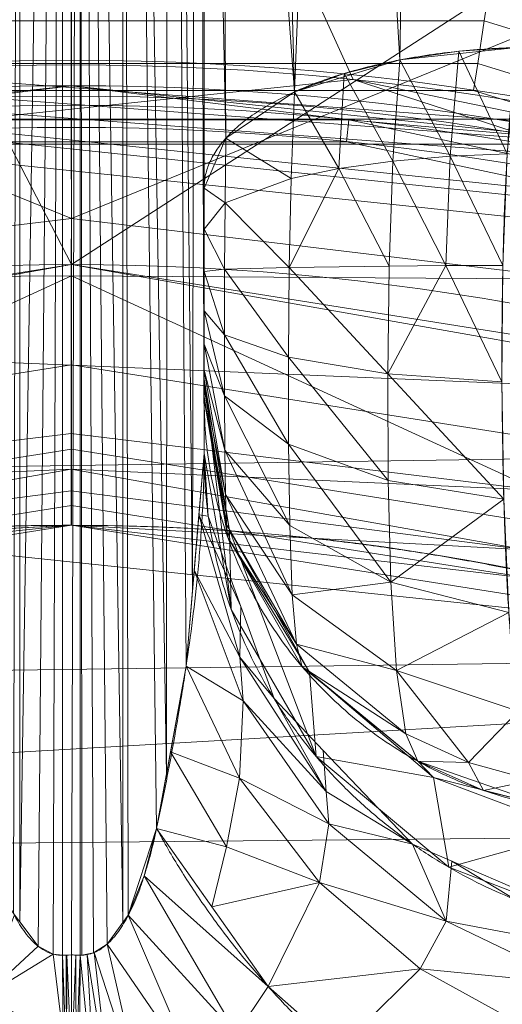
# Model space of a CAD drawing. Header units: millimetres. Extents: x -72 to 72, y -145 to 145.
# Tile 406 of 522: x -1 to 10, y 40 to 62. Entities that reach past the tile are written whole.
import ezdxf

# ---------------------------------------------------------------- set-up
doc = ezdxf.new("R2010")
doc.units = ezdxf.units.MM
doc.layers.add('1', color=7, linetype='CONTINUOUS')

msp = doc.modelspace()

# ---------------------------------------------------------------- linework, layer by layer
at = {"layer": '1', "color": 163, "linetype": 'Continuous', "lineweight": 13}
for p, q in [((-0.2, 104.34, 43.305), (-0.2, 40.777, 57.396)), ((0.2, 104.34, 43.305), (0.2, 40.777, 57.396)), ((3, 52.121, 52.014), (3, 103.734, 40.571))]:
    msp.add_line(p, q, dxfattribs=at)
at = {"layer": '1', "color": 163, "linetype": 'Continuous', "lineweight": 13, "extrusion": (0, 0, -1)}
for centre, radius in [((0, 0, 144.005), 61.018), ((0, 0, 147), 60.914), ((0, 0, 145), 60), ((0, 0, 146), 59.5), ((0, 0, 124.37), 56.395)]:
    msp.add_circle(centre, radius, dxfattribs=at)
at = {"layer": '1', "color": 163, "linetype": 'Continuous', "lineweight": 13}
for centre, radius in [((0, 0, -145), 60.443), ((0, 0, -146.707), 60.207), ((0, 0, -146), 60), ((0, 0, -118.371), 50.5)]:
    msp.add_circle(centre, radius, dxfattribs=at)
msp.add_arc((0, 0, -142.505), 63.564, 47.72131, 132.27869, dxfattribs=at)
for points, knots in [([(10.073, 61.306, 14.515), (10.025, 65.303, 16.379), (9.724, 69.277, 18.296), (8.887, 77.201, 22.183), (8.351, 81.15, 24.154), (7.555, 87.071, 27.114), (7.291, 89.044, 28.101), (6.796, 92.992, 30.07), (6.564, 94.967, 31.051), (6.164, 98.924, 32.995), (5.995, 100.906, 33.959), (5.81, 103.894, 35.371), (5.76, 104.892, 35.836), (5.704, 106.395, 36.517), (5.689, 106.898, 36.742), (5.665, 107.905, 37.182), (5.656, 108.409, 37.397), (5.651, 108.914, 37.604)], [0, 0, 0, 0, 0.25, 0.25, 0.5, 0.5, 0.625, 0.625, 0.75, 0.75, 0.875, 0.875, 0.9375, 0.9375, 0.96875, 0.96875, 1, 1, 1, 1]), ([(3, 107.788, 40.363), (3, 107.255, 40.145), (3, 106.731, 39.927), (3, 105.688, 39.491), (3, 105.169, 39.274), (3, 103.617, 38.626), (3, 102.587, 38.201), (3, 99.492, 36.946), (3, 97.423, 36.138), (3, 93.265, 34.571), (3, 91.177, 33.812), (3, 86.99, 32.32), (3, 84.891, 31.588), (3, 78.599, 29.396), (3, 74.409, 27.941), (3, 66.147, 24.843), (3, 62.077, 23.198), (3, 58.122, 21.357)], [0, 0, 0, 0, 0.03125, 0.03125, 0.0625, 0.0625, 0.125, 0.125, 0.25, 0.25, 0.375, 0.375, 0.5, 0.5, 0.75, 0.75, 1, 1, 1, 1]), ([(0, 71.5, -52.888), (0, 70.832, -53.07), (0, 69.513, -53.49), (0, 66.946, -54.529), (0, 63.883, -56.151), (0, 60.469, -58.528), (0, 57.37, -61.3), (-0.001, 54.649, -64.448), (-0.002, 52.429, -67.972), (-0.002, 51.149, -71.206), (-0.002, 50.598, -73.925), (-0.001, 50.5, -75.308), (0, 50.5, -76)], [0, 0, 0, 0, 0.0625, 0.125, 0.25, 0.375, 0.5, 0.625, 0.75, 0.875, 0.9375, 1, 1, 1, 1]), ([(10.824, 44.123, 24.94), (10.757, 44.141, 24.388), (10.687, 44.2, 23.815), (10.551, 44.405, 22.68), (10.484, 44.55, 22.116), (10.359, 44.921, 21.017), (10.3, 45.147, 20.481), (10.191, 45.671, 19.454), (10.142, 45.97, 18.962), (10.053, 46.628, 18.033), (10.014, 46.984, 17.601), (9.945, 47.731, 16.808), (9.915, 48.123, 16.446), (9.863, 48.935, 15.788), (9.841, 49.353, 15.492), (9.804, 50.212, 14.961), (9.789, 50.653, 14.726), (9.752, 51.976, 14.118), (9.738, 52.859, 13.838), (9.731, 54.184, 13.567), (9.731, 54.626, 13.502), (9.739, 55.511, 13.421), (9.745, 55.948, 13.404), (9.772, 57.24, 13.423), (9.803, 58.079, 13.523), (9.879, 59.318, 13.801), (9.91, 59.73, 13.916), (9.982, 60.531, 14.186), (10.024, 60.923, 14.34), (10.073, 61.306, 14.515)], [0, 0, 0, 0, 0.0625, 0.0625, 0.125, 0.125, 0.1875, 0.1875, 0.25, 0.25, 0.3125, 0.3125, 0.375, 0.375, 0.4375, 0.4375, 0.5, 0.5, 0.625, 0.625, 0.6875, 0.6875, 0.75, 0.75, 0.875, 0.875, 0.9375, 0.9375, 1, 1, 1, 1]), ([(3, 58.122, 21.357), (3, 57.978, 21.29), (3, 57.827, 21.236), (3, 57.516, 21.155), (3, 57.356, 21.127), (3, 56.876, 21.084), (3, 56.555, 21.108), (3, 56.088, 21.209), (3, 55.935, 21.254), (3, 55.634, 21.364), (3, 55.489, 21.428), (3, 55.074, 21.648), (3, 54.821, 21.829), (3, 54.481, 22.139), (3, 54.373, 22.249), (3, 54.177, 22.478), (3, 54.087, 22.596), (3, 53.924, 22.841), (3, 53.851, 22.967), (3, 53.72, 23.223), (3, 53.662, 23.355), (3, 53.562, 23.621), (3, 53.52, 23.754), (3, 53.453, 24.02), (3, 53.426, 24.152), (3, 53.386, 24.414), (3, 53.372, 24.545), (3, 53.353, 24.803), (3, 53.349, 24.931), (3, 53.347, 25.055)], [0, 0, 0, 0, 0.0625, 0.0625, 0.125, 0.125, 0.25, 0.25, 0.3125, 0.3125, 0.375, 0.375, 0.5, 0.5, 0.5625, 0.5625, 0.625, 0.625, 0.6875, 0.6875, 0.75, 0.75, 0.8125, 0.8125, 0.875, 0.875, 0.9375, 0.9375, 1, 1, 1, 1]), ([(3, 53.347, 25.055), (3, 53.322, 27.091), (3, 53.4, 29.139), (3, 53.557, 32.267), (3, 53.615, 33.32), (3, 53.722, 35.448), (3, 53.77, 36.526), (3, 53.832, 38.719), (3, 53.845, 39.834), (3, 53.813, 41.545), (3, 53.794, 42.122), (3, 53.735, 43.289), (3, 53.694, 43.881), (3, 53.585, 45.08), (3, 53.517, 45.686), (3, 53.346, 46.918), (3, 53.243, 47.544), (3, 52.998, 48.807), (3, 52.856, 49.445), (3, 52.525, 50.726), (3, 52.337, 51.368), (3, 52.121, 52.014)], [0, 0, 0, 0, 0.25, 0.25, 0.375, 0.375, 0.5, 0.5, 0.625, 0.625, 0.6875, 0.6875, 0.75, 0.75, 0.8125, 0.8125, 0.875, 0.875, 0.9375, 0.9375, 1, 1, 1, 1]), ([(3, 52.121, 52.014), (3, 51.646, 52.294), (2.985, 51.192, 52.554), (2.936, 50.315, 53.041), (2.903, 49.902, 53.264), (2.828, 49.112, 53.679), (2.785, 48.735, 53.871), (2.694, 48.006, 54.233), (2.646, 47.655, 54.403), (2.57, 47.141, 54.646), (2.544, 46.972, 54.725), (2.492, 46.641, 54.877), (2.465, 46.478, 54.951), (2.385, 45.998, 55.167), (2.33, 45.688, 55.303), (2.219, 45.082, 55.563), (2.162, 44.787, 55.687), (2.046, 44.205, 55.926), (1.987, 43.919, 56.041), (1.926, 43.639, 56.152)], [0, 0, 0, 0, 0.125017, 0.125017, 0.250035, 0.250035, 0.375052, 0.375052, 0.50007, 0.50007, 0.562579, 0.562579, 0.625087, 0.625087, 0.750105, 0.750105, 0.875122, 0.875122, 1, 1, 1, 1]), ([(0, 50.5, -76), (-0.093, 50.5, -76), (-0.279, 50.499, -76), (-0.652, 50.496, -76), (-1.308, 50.486, -76), (-2.014, 50.462, -76), (-2.63, 50.432, -76), (-3.01, 50.411, -76), (-3.628, 50.372, -76), (-4.536, 50.3, -76), (-5.691, 50.183, -76), (-6.852, 50.038, -76), (-7.824, 49.893, -76), (-8.481, 49.783, -76), (-8.799, 49.728, -76), (-8.994, 49.693, -76), (-9.507, 49.599, -76), (-10.363, 49.43, -76), (-11.931, 49.082, -76), (-13.503, 48.673, -76), (-15.073, 48.203, -76), (-16.249, 47.82, -76), (-17.104, 47.518, -76), (-17.591, 47.337, -76), (-17.713, 47.292, -76), (-17.835, 47.246, -76), (-18.127, 47.135, -76), (-18.783, 46.88, -76), (-19.413, 46.622, -76), (-19.896, 46.415, -76), (-20.089, 46.332, -76), (-20.304, 46.239, -76), (-20.47, 46.165, -76), (-20.54, 46.134, -76)], [0, 0, 0, 0, 0.014139, 0.028278, 0.056556, 0.113112, 0.13432, 0.148459, 0.169667, 0.226223, 0.282779, 0.339335, 0.39589, 0.424168, 0.434772, 0.441842, 0.452446, 0.509002, 0.565558, 0.678669, 0.735225, 0.791781, 0.848336, 0.85894, 0.862475, 0.86601, 0.876614, 0.904892, 0.961448, 0.968517, 0.975587, 0.989726, 1, 1, 1, 1]), ([(-24.097, 44.38, -76), (-24.172, 44.339, -76), (-24.622, 44.093, -76), (-25.349, 43.682, -76), (-26.086, 43.242, -76), (-26.544, 42.962, -76), (-27.001, 42.677, -76), (-27.726, 42.213, -76), (-28.488, 41.701, -76), (-29.02, 41.33, -76), (-29.24, 41.174, -76), (-29.461, 41.017, -76), (-29.812, 40.763, -76), (-30.291, 40.409, -76), (-30.982, 39.884, -76), (-31.833, 39.21, -76), (-32.836, 38.375, -76), (-33.817, 37.513, -76), (-34.776, 36.625, -76), (-35.713, 35.713, -76), (-36.625, 34.776, -76), (-37.513, 33.817, -76), (-38.231, 32.999, -76), (-38.705, 32.438, -76), (-38.93, 32.166, -76), (-39.069, 31.999, -76), (-39.429, 31.557, -76), (-40.019, 30.811, -76), (-40.604, 30.03, -76), (-40.977, 29.515, -76), (-41.103, 29.339, -76), (-41.181, 29.229, -76), (-41.22, 29.174, -76), (-41.283, 29.086, -76), (-41.392, 28.931, -76), (-41.608, 28.62, -76), (-41.912, 28.174, -76), (-42.27, 27.635, -76), (-42.62, 27.091, -76), (-42.905, 26.636, -76), (-43.102, 26.315, -76), (-43.213, 26.132, -76), (-43.276, 26.028, -76), (-43.317, 25.959, -76), (-43.345, 25.913, -76), (-43.393, 25.832, -76), (-43.489, 25.671, -76), (-44.004, 24.793, -76), (-44.673, 23.576, -76), (-45.434, 22.057, -76), (-45.974, 20.909, -76), (-46.482, 19.753, -76), (-46.96, 18.59, -76), (-47.405, 17.421, -76), (-47.82, 16.249, -76), (-48.203, 15.073, -76), (-48.673, 13.503, -76), (-49.184, 11.539, -76), (-49.594, 9.579, -76), (-49.864, 8.018, -76), (-49.987, 7.192, -76), (-50.053, 6.707, -76), (-50.078, 6.513, -76), (-50.107, 6.287, -76), (-50.133, 6.081, -76), (-50.15, 5.936, -76), (-50.163, 5.825, -76), (-50.217, 5.354, -76), (-50.339, 4.152, -76), (-50.442, 2.627, -76), (-50.492, 1.119, -76), (-50.504, 0, -76), (-50.492, -1.119, -76), (-50.442, -2.627, -76), (-50.314, -4.533, -76), (-50.052, -6.849, -76), (-49.676, -9.187, -76), (-49.184, -11.539, -76), (-48.571, -13.896, -76), (-47.835, -16.25, -76), (-46.975, -18.592, -76), (-45.99, -20.913, -76), (-44.879, -23.201, -76), (-43.644, -25.448, -76), (-42.288, -27.644, -76), (-40.813, -29.779, -76), (-39.224, -31.843, -76), (-37.526, -33.828, -76), (-35.725, -35.725, -76), (-33.907, -37.451, -76), (-32.588, -38.587, -76), (-31.241, -39.688, -76), (-29.779, -40.813, -76), (-27.644, -42.288, -76), (-25.448, -43.644, -76), (-23.201, -44.879, -76), (-20.913, -45.99, -76), (-18.592, -46.975, -76), (-16.25, -47.835, -76), (-13.896, -48.571, -76), (-11.539, -49.184, -76), (-9.187, -49.676, -76), (-6.849, -50.052, -76), (-4.533, -50.314, -76), (-2.245, -50.467, -76), (-0.744, -50.5, -76), (0, -50.5, -76)], [0, 0, 0, 0, 0.001879, 0.011207, 0.018203, 0.020535, 0.022867, 0.029864, 0.039192, 0.04269, 0.043856, 0.045022, 0.04852, 0.053184, 0.057848, 0.067177, 0.076505, 0.085833, 0.095161, 0.104489, 0.113818, 0.123146, 0.132474, 0.137138, 0.138887, 0.140053, 0.141802, 0.151131, 0.160459, 0.162791, 0.164831, 0.165123, 0.165706, 0.166289, 0.167455, 0.169787, 0.174451, 0.179115, 0.183779, 0.188444, 0.190776, 0.191942, 0.193108, 0.193399, 0.193691, 0.194274, 0.19544, 0.197772, 0.216428, 0.225757, 0.235085, 0.244413, 0.253741, 0.263069, 0.272398, 0.281726, 0.291054, 0.309711, 0.328367, 0.337695, 0.347024, 0.34819, 0.349356, 0.351688, 0.353655, 0.354311, 0.355186, 0.356352, 0.36568, 0.384337, 0.393665, 0.402993, 0.412321, 0.421649, 0.440306, 0.458962, 0.477619, 0.496275, 0.514932, 0.533588, 0.552245, 0.570901, 0.589558, 0.608214, 0.626871, 0.645527, 0.664184, 0.68284, 0.701496, 0.720153, 0.736477, 0.738809, 0.757466, 0.776122, 0.794779, 0.813435, 0.832092, 0.850748, 0.869405, 0.888061, 0.906718, 0.925374, 0.944031, 0.962687, 0.981344, 1, 1, 1, 1]), ([(-1.927, 43.639, 56.152), (-1.896, 43.495, 56.209), (-1.83, 43.209, 56.323), (-1.716, 42.785, 56.496), (-1.584, 42.366, 56.672), (-1.426, 41.957, 56.848), (-1.234, 41.561, 57.024), (-0.99, 41.194, 57.193), (-0.718, 40.93, 57.319), (-0.472, 40.813, 57.377), (-0.318, 40.78, 57.394), (-0.239, 40.776, 57.397), (-0.2, 40.777, 57.396)], [0, 0, 0, 0, 0.125, 0.25, 0.375, 0.5, 0.625, 0.75, 0.875, 0.9375, 0.96875, 1, 1, 1, 1]), ([(1.927, 43.639, 56.152), (1.845, 43.258, 56.302), (1.753, 42.903, 56.447), (1.634, 42.529, 56.604), (1.62, 42.488, 56.621), (1.593, 42.406, 56.655), (1.579, 42.367, 56.672), (1.538, 42.251, 56.721), (1.509, 42.175, 56.754), (1.42, 41.954, 56.85), (1.357, 41.814, 56.911), (1.254, 41.616, 57), (1.218, 41.552, 57.028), (1.144, 41.429, 57.084), (1.105, 41.37, 57.111), (0.984, 41.204, 57.188), (0.899, 41.106, 57.234), (0.76, 40.984, 57.293), (0.712, 40.947, 57.311), (0.615, 40.884, 57.342), (0.565, 40.858, 57.355), (0.464, 40.816, 57.376), (0.412, 40.8, 57.384), (0.306, 40.78, 57.394), (0.253, 40.775, 57.397), (0.2, 40.777, 57.396)], [0, 0, 0, 0, 0.25, 0.25, 0.28125, 0.28125, 0.3125, 0.3125, 0.375, 0.375, 0.5, 0.5, 0.5625, 0.5625, 0.625, 0.625, 0.75, 0.75, 0.8125, 0.8125, 0.875, 0.875, 0.9375, 0.9375, 1, 1, 1, 1]), ([(7.623, 37.269, 57.074), (7.879, 37.408, 56.882), (8.129, 37.55, 56.679), (8.613, 37.839, 56.248), (8.848, 37.986, 56.02), (9.306, 38.287, 55.536), (9.53, 38.44, 55.279), (9.856, 38.678, 54.863), (9.964, 38.758, 54.719), (10.176, 38.922, 54.42), (10.28, 39.006, 54.264), (10.587, 39.258, 53.779), (10.782, 39.431, 53.434), (11.147, 39.788, 52.68), (11.317, 39.971, 52.273), (11.621, 40.355, 51.37), (11.754, 40.555, 50.876), (11.955, 40.978, 49.754), (12.019, 41.198, 49.137), (12.024, 41.426, 48.449)], [0, 0, 0, 0, 0.124943, 0.124943, 0.249951, 0.249951, 0.374959, 0.374959, 0.437463, 0.437463, 0.499967, 0.499967, 0.624975, 0.624975, 0.749984, 0.749984, 0.874992, 0.874992, 1, 1, 1, 1]), ([(0.2, 40.777, 57.396), (0.165, 40.777, 57.396), (0.13, 40.778, 57.396), (0.077, 40.78, 57.396), (0.06, 40.781, 57.396), (0.028, 40.782, 57.395), (0.013, 40.782, 57.395), (0, 40.783, 57.395)], [0, 0, 0, 0, 0.524139, 0.524139, 0.786208, 0.786208, 1, 1, 1, 1])]:
    msp.add_open_spline(points, degree=3, knots=knots, dxfattribs=at)
for points, weights in [([(10.073, 61.306, 14.515), (3, 61.113, 14.931), (3, 58.122, 21.357)], [1, 0.729623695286, 1]), ([(10.824, 44.123, 24.94), (3, 45.417, 24.956), (3, 53.347, 25.055)], [1, 0.762623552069, 1]), ([(12.024, 41.426, 48.449), (3, 43.348, 49.09), (3, 52.121, 52.014)], [1, 0.780701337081, 1]), ([(0, 50.5, -76), (10.734, 50.5, -76), (20.54, 46.134, -76)], [0.505523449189, 0.494476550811, 0.505523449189]), ([(7.623, 37.269, 57.074), (4.097, 39.657, 55.294), (1.927, 43.639, 56.152)], [0.999975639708, 0.931052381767, 1]), ([(-0.154, 34.061, 61.551), (-0.174, 36.694, 58.302), (-0.2, 40.777, 57.396)], [1, 0.944165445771, 1]), ([(0.154, 34.061, 61.551), (0.174, 36.694, 58.302), (0.2, 40.777, 57.396)], [1, 0.944165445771, 1])]:
    msp.add_rational_spline(points, weights, degree=2, dxfattribs=at)
msp.add_rational_spline([(24.097, 44.38, -76), (37.72, 36.983, -76), (51.026, 22.319, -76), (52.762, 2.594, -76), (45.13, -27.456, -76), (34.192, -43.962, -76), (15.502, -50.5, -76), (0, -50.5, -76)], [0.558861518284, 0.558861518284, 0.542329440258, 0.558861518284, 0.558861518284, 0.542329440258, 0.558861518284, 0.558861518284], degree=4, knots=[0, 0, 0, 0, 0, 0.5, 0.5, 0.5, 1, 1, 1, 1, 1], dxfattribs=at)
for points in [[(-0.2, 40.777, 57.396), (-0.152, 40.777, 57.396), (-0.086, 40.779, 57.396), (0, 40.783, 57.395)], [(0, 40.783, 57.395), (0, 40.139, 57.538), (0, 38.858, 57.934), (0, 37.037, 58.856), (0, 35.399, 60.074), (0, 34.472, 61.043), (0, 34.057, 61.555)]]:
    msp.add_open_spline(points, degree=3, dxfattribs=at)
for points in [[(3, 105.639, 40.363), (3, 53.664, 44.193), (3, 53.801, 37.623)], [(3, 53.664, 44.193), (3, 105.639, 40.363), (3, 103.734, 40.571)], [(3, 70.774, 26.577), (3, 82.794, 30.857), (3, 105.639, 40.363), (3, 53.801, 37.623)], [(-1.308, 41.72, 56.953), (-1.166, 41.531, 57.041), (-1.169, 104.303, 43.136)], [(-0.2, 104.34, 43.305), (-1.169, 104.303, 43.136), (-1.166, 41.531, 57.041)], [(-1.166, 41.531, 57.041), (-0.75, 40.978, 57.296), (-0.2, 104.34, 43.305)], [(-0.75, 40.978, 57.296), (-0.412, 40.802, 57.383), (-0.2, 104.34, 43.305)], [(-0.412, 40.802, 57.383), (-0.2, 40.777, 57.396), (-0.2, 104.34, 43.305)], [(0.2, 104.34, 43.305), (-0.2, 104.34, 43.305), (-0.2, 40.777, 57.396), (0, 40.783, 57.395)], [(0, 40.783, 57.395), (0.2, 40.777, 57.396), (0.2, 104.34, 43.305)], [(0.2, 104.34, 43.305), (0.806, 41.025, 57.274), (1.166, 41.516, 57.047)], [(0.2, 104.34, 43.305), (0.235, 40.777, 57.396), (0.498, 40.83, 57.368)], [(0.498, 40.83, 57.368), (0.806, 41.025, 57.274), (0.2, 104.34, 43.305)], [(0.2, 104.34, 43.305), (0.2, 40.777, 57.396), (0.235, 40.777, 57.396)], [(1.166, 41.516, 57.047), (1.169, 104.303, 43.136), (0.2, 104.34, 43.305)], [(1.169, 104.303, 43.136), (1.166, 41.516, 57.047), (1.288, 41.682, 56.97)], [(1.169, 104.303, 43.136), (1.927, 43.639, 56.152), (2.15, 44.866, 55.622)], [(1.288, 41.682, 56.97), (1.927, 43.639, 56.152), (1.169, 104.303, 43.136)], [(2.15, 44.866, 55.622), (2.18, 104.163, 42.504), (1.169, 104.303, 43.136)], [(2.18, 104.163, 42.504), (2.15, 44.866, 55.622), (2.595, 47.313, 54.565)], [(2.18, 104.163, 42.504), (2.595, 47.313, 54.565), (2.737, 48.999, 53.67)], [(2.737, 48.999, 53.67), (2.827, 103.944, 41.517), (2.18, 104.163, 42.504)], [(2.827, 103.944, 41.517), (2.737, 48.999, 53.67), (3, 52.121, 52.014)], [(3, 52.121, 52.014), (3, 103.734, 40.571), (2.827, 103.944, 41.517)], [(3, 103.734, 40.571), (3, 52.121, 52.014), (3, 52.964, 48.936)], [(3, 103.734, 40.571), (3, 52.964, 48.936), (3, 53.664, 44.193)], [(15.71, 86.096, 25.426), (7.821, 85.097, 26.127), (10.073, 61.306, 14.515)], [(7.821, 85.097, 26.127), (6.008, 84.881, 26.572), (7.428, 61.026, 15.118)], [(7.428, 61.026, 15.118), (10.073, 61.306, 14.515), (7.821, 85.097, 26.127)], [(6.008, 84.881, 26.572), (4.387, 84.356, 27.65), (5.045, 60.304, 16.669)], [(5.045, 60.304, 16.669), (7.428, 61.026, 15.118), (6.008, 84.881, 26.572)], [(5.045, 60.304, 16.669), (4.387, 84.356, 27.65), (3.334, 83.603, 29.195)], [(3.492, 59.254, 18.925), (3.334, 83.603, 29.195), (3, 82.794, 30.857)], [(3.334, 83.603, 29.195), (3.492, 59.254, 18.925), (5.045, 60.304, 16.669)], [(3, 82.794, 30.857), (3, 58.122, 21.357), (3.492, 59.254, 18.925)], [(0, 74.573, -147), (-54.081, 70.593, -147), (-48.33, 60.3, -147), (-44.909, 58.325, -147)], [(0, 74.573, -147), (-44.909, 58.325, -147), (-42.587, 55.129, -147)], [(-42.587, 55.129, -147), (-41.765, 51.265, -147), (0, 74.573, -147)], [(-18.824, 57.933, -147), (0, 74.573, -147), (-41.765, 51.265, -147)], [(-18.824, 57.933, -147), (0, 59.911, -147), (0, 74.573, -147)], [(54.081, 70.593, -147), (0, 74.573, -147), (46.515, 59.492, -147), (50.272, 60.713, -147)], [(0, 74.573, -147), (43.58, 56.849, -147), (46.515, 59.492, -147)], [(0, 74.573, -147), (0, 59.911, -147), (6.367, 60.581, -147)], [(41.973, 53.24, -147), (43.58, 56.849, -147), (0, 74.573, -147), (6.367, 60.581, -147)], [(-43.738, 59.626, -163), (-47.789, 61.965, -163), (0, 72.073, -163)], [(40.077, 52.441, -163), (-40.988, 55.841, -163), (-43.738, 59.626, -163), (0, 72.073, -163)], [(-19.288, 52.994, -124.37), (0, 56.395, -124.37), (-8.066, 72.003, -124.65)], [(0, 56.395, -124.37), (-0.027, 71.838, -124.662), (-8.066, 72.003, -124.65)], [(0, 72.073, -163), (41.522, 56.89, -163), (40.077, 52.441, -163)], [(0, 72.073, -163), (44.653, 60.367, -163), (41.522, 56.89, -163)], [(0, 72.073, -163), (53.715, 68.12, -163), (48.926, 62.269, -163), (44.653, 60.367, -163)], [(23.133, 71.361, -124.695), (-0.027, 71.838, -124.662), (0, 56.395, -124.37)], [(0, 56.395, -124.37), (19.288, 52.994, -124.37), (23.133, 71.361, -124.695)], [(3, 58.122, 21.357), (3, 70.774, 26.577), (3, 53.801, 37.623)], [(-12.783, 62.663, -55.95), (0, 63.287, -56.622), (0, 57.438, -61.645)], [(0, 57.437, -61.645), (0, 63.287, -56.622), (12.784, 62.662, -55.95)], [(9.474, 62.854, -142.505), (9.331, 61.906, -142.68), (-9.331, 61.906, -142.68), (-9.474, 62.854, -142.505)], [(27.579, 57.269, -142.505), (27.164, 56.406, -142.68), (9.331, 61.906, -142.68), (9.474, 62.854, -142.505)], [(0, 57.438, -61.645), (-11.437, 56.068, -61.441), (-12.783, 62.663, -55.95)], [(12.784, 62.662, -55.95), (11.438, 56.067, -61.441), (0, 57.437, -61.645)], [(-9.331, 61.906, -142.68), (9.331, 61.906, -142.68), (9.186, 60.947, -143.251), (-9.186, 60.947, -143.251)], [(9.331, 61.906, -142.68), (27.164, 56.406, -142.68), (26.743, 55.532, -143.251), (9.186, 60.947, -143.251)], [(9.854, 58.905, 13.709), (10.073, 61.306, 14.515), (8.756, 61.221, 14.7)], [(7.267, 58.738, 14.434), (7.428, 61.026, 15.118), (6.164, 60.718, 15.78)], [(7.428, 61.026, 15.118), (7.267, 58.738, 14.434), (8.56, 58.849, 13.95)], [(8.56, 58.849, 13.95), (8.756, 61.221, 14.7), (7.428, 61.026, 15.118)], [(8.756, 61.221, 14.7), (8.56, 58.849, 13.95), (9.854, 58.905, 13.709)], [(-9.094, 60.337, -144.005), (-9.186, 60.947, -143.251), (9.186, 60.947, -143.251), (9.094, 60.337, -144.005)], [(9.094, 60.337, -144.005), (9.186, 60.947, -143.251), (26.743, 55.532, -143.251), (26.475, 54.975, -144.005)], [(-4.524, 60.362, -146.924), (13.47, 59.014, -146.924), (13.555, 59.387, -147), (-4.552, 60.744, -147)], [(6.045, 58.569, 15.166), (6.164, 60.718, 15.78), (5.045, 60.304, 16.669)], [(6.164, 60.718, 15.78), (6.045, 58.569, 15.166), (7.267, 58.738, 14.434)], [(6.367, 60.581, -147), (30.457, 52.753, -147), (41.973, 49.29, -147), (41.973, 53.24, -147)], [(-6.272, 59.671, -145), (-12.567, 59.123, -145), (0, 60.443, -145)], [(0, 60.443, -145), (6.272, 59.671, -145), (-6.272, 59.671, -145)], [(-4.499, 60.039, -146.707), (13.397, 58.698, -146.707), (13.47, 59.014, -146.924), (-4.524, 60.362, -146.924)], [(6.272, 59.671, -145), (0, 60.443, -145), (12.567, 59.123, -145)], [(4.967, 58.347, 16.127), (5.045, 60.304, 16.669), (3.492, 59.254, 18.925)], [(5.045, 60.304, 16.669), (4.967, 58.347, 16.127), (6.045, 58.569, 15.166)], [(-12.686, 59.685, -144.005), (12.686, 59.685, -144.005), (12.567, 59.123, -145), (-12.567, 59.123, -145)], [(18.605, 57.26, -146.707), (-6.293, 59.877, -146.707), (-6.219, 59.174, -146), (18.387, 56.588, -146)], [(18.541, 57.063, -145), (18.541, 57.063, -146), (-6.272, 59.671, -146), (-6.272, 59.671, -145)], [(6.219, 59.174, -146), (-6.219, 59.174, -146), (-6.272, 59.671, -146), (6.272, 59.671, -146)], [(6.272, 59.671, -146), (18.541, 57.063, -146), (18.387, 56.588, -146), (6.219, 59.174, -146)], [(12.567, 59.123, -145), (18.541, 57.063, -145), (6.272, 59.671, -145)], [(3.474, 57.792, 18.531), (3.492, 59.254, 18.925), (3, 58.122, 21.357)], [(3.492, 59.254, 18.925), (3.474, 57.792, 18.531), (4.967, 58.347, 16.127)], [(8.464, 56.374, 13.704), (8.56, 58.849, 13.95), (7.267, 58.738, 14.434)], [(8.56, 58.849, 13.95), (8.464, 56.374, 13.704), (9.754, 56.379, 13.411)], [(9.754, 56.379, 13.411), (9.854, 58.905, 13.709), (8.56, 58.849, 13.95)], [(7.184, 56.364, 14.24), (7.267, 58.738, 14.434), (6.045, 58.569, 15.166)], [(7.267, 58.738, 14.434), (7.184, 56.364, 14.24), (8.464, 56.374, 13.704)], [(4.925, 56.333, 16.03), (4.967, 58.347, 16.127), (3.474, 57.792, 18.531)], [(4.925, 56.333, 16.03), (7.184, 56.364, 14.24), (6.045, 58.569, 15.166)], [(6.045, 58.569, 15.166), (4.967, 58.347, 16.127), (4.925, 56.333, 16.03)], [(3, 58.122, 21.357), (3, 57.196, 21.113), (3.474, 57.792, 18.531)], [(3, 58.122, 21.357), (3, 53.801, 37.623), (3, 53.347, 25.055)], [(3, 55.795, 21.305), (3, 57.068, 21.104), (3, 58.122, 21.357), (3, 53.347, 25.055)], [(3.465, 56.29, 18.516), (3.474, 57.792, 18.531), (3, 57.196, 21.113)], [(3.474, 57.792, 18.531), (3.465, 56.29, 18.516), (4.925, 56.333, 16.03)], [(-11.437, 56.068, -61.441), (0, 57.438, -61.645), (0, 56.139, -62.76)], [(0, 56.139, -62.76), (0, 57.437, -61.645), (11.438, 56.067, -61.441)], [(3, 57.196, 21.113), (3, 56.244, 21.175), (3.465, 56.29, 18.516)], [(-16.728, 51.482, -123.883), (0, 54.132, -123.883), (0, 56.395, -124.37), (-17.427, 53.635, -124.37)], [(0, 54.132, -123.883), (16.728, 51.482, -123.883), (17.427, 53.635, -124.37), (0, 56.395, -124.37)], [(7.153, 53.927, 14.557), (7.184, 56.364, 14.24), (4.925, 56.333, 16.03)], [(7.153, 53.927, 14.557), (9.733, 53.743, 13.658), (8.464, 56.374, 13.704)], [(8.464, 56.374, 13.704), (7.184, 56.364, 14.24), (7.153, 53.927, 14.557)], [(9.733, 53.743, 13.658), (9.754, 56.379, 13.411), (8.464, 56.374, 13.704)], [(-10.529, 51.297, -68.318), (-11.437, 56.068, -61.441), (0, 56.139, -62.76)], [(0, 56.139, -62.76), (-0.002, 52.574, -68.453), (-10.529, 51.297, -68.318)], [(10.53, 51.296, -68.318), (-0.002, 52.574, -68.453), (0, 56.139, -62.76)], [(0, 56.139, -62.76), (11.438, 56.067, -61.441), (10.53, 51.296, -68.318)], [(3.461, 54.809, 18.857), (3.465, 56.29, 18.516), (3, 56.244, 21.175)], [(3, 56.244, 21.175), (3, 55.351, 21.502), (3.461, 54.809, 18.857)], [(3.465, 56.29, 18.516), (3.461, 54.809, 18.857), (4.907, 54.3, 16.377)], [(4.907, 54.3, 16.377), (4.925, 56.333, 16.03), (3.465, 56.29, 18.516)], [(4.925, 56.333, 16.03), (4.907, 54.3, 16.377), (7.153, 53.927, 14.557)], [(-40.015, 51.265, -163), (-40.988, 55.841, -163), (40.077, 52.441, -163)], [(3, 53.347, 25.055), (3, 54.658, 21.979), (3, 55.795, 21.305)], [(3.463, 53.429, 19.535), (3.461, 54.809, 18.857), (3, 55.351, 21.502)], [(3, 55.351, 21.502), (3, 54.594, 22.036), (3.463, 53.429, 19.535)], [(4.91, 52.333, 17.183), (4.907, 54.3, 16.377), (3.461, 54.809, 18.857)], [(3.461, 54.809, 18.857), (3.463, 53.429, 19.535), (4.91, 52.333, 17.183)], [(3, 53.347, 25.055), (3, 53.63, 23.441), (3, 54.41, 22.214), (3, 54.658, 21.979)], [(3.469, 52.197, 20.538), (3.463, 53.429, 19.535), (3, 54.594, 22.036)], [(3, 54.594, 22.036), (3, 54.006, 22.719), (3.469, 52.197, 20.538)], [(-16.137, 49.665, -122.576), (0, 52.22, -122.576), (0, 54.132, -123.883), (-16.728, 51.482, -123.883)], [(0, 52.22, -122.576), (16.137, 49.665, -122.576), (16.728, 51.482, -123.883), (0, 54.132, -123.883)], [(7.165, 51.517, 15.431), (7.153, 53.927, 14.557), (4.907, 54.3, 16.377)], [(4.907, 54.3, 16.377), (4.91, 52.333, 17.183), (7.165, 51.517, 15.431)], [(3.483, 51.198, 21.841), (3.469, 52.197, 20.538), (3, 54.006, 22.719)], [(3, 54.006, 22.719), (3, 53.612, 23.488), (3.483, 51.198, 21.841)], [(9.777, 51.094, 14.523), (9.733, 53.743, 13.658), (7.153, 53.927, 14.557)], [(7.153, 53.927, 14.557), (7.165, 51.517, 15.431), (9.777, 51.094, 14.523)], [(3, 53.347, 25.055), (3, 53.801, 37.623), (3.576, 50.388, 37.364)], [(3, 53.801, 37.623), (3, 52.121, 52.014), (3.615, 48.594, 50.838)], [(3.615, 48.594, 50.838), (3.576, 50.388, 37.364), (3, 53.801, 37.623)], [(3.507, 50.521, 23.379), (3.483, 51.198, 21.841), (3, 53.612, 23.488)], [(3, 53.612, 23.488), (3, 53.406, 24.283), (3.507, 50.521, 23.379)], [(3.537, 50.225, 25.016), (3.507, 50.521, 23.379), (3, 53.406, 24.283)], [(3, 53.406, 24.283), (3, 53.347, 25.055), (3.537, 50.225, 25.016)], [(3.576, 50.388, 37.364), (3.537, 50.225, 25.016), (3, 53.347, 25.055)], [(4.936, 50.493, 18.485), (4.91, 52.333, 17.183), (3.463, 53.429, 19.535)], [(3.463, 53.429, 19.535), (3.469, 52.197, 20.538), (4.936, 50.493, 18.485)], [(-10.529, 51.297, -68.318), (-0.002, 52.574, -68.453), (-0.002, 51.767, -69.742)], [(-0.002, 51.767, -69.742), (-0.002, 52.574, -68.453), (10.53, 51.296, -68.318)], [(-40.988, 46.689, -163), (-40.015, 51.265, -163), (40.077, 52.441, -163), (40.566, 47.789, -163)], [(7.224, 49.212, 16.94), (7.165, 51.517, 15.431), (4.91, 52.333, 17.183)], [(4.91, 52.333, 17.183), (4.936, 50.493, 18.485), (7.224, 49.212, 16.94)], [(-15.743, 48.453, -120.643), (0, 50.947, -120.643), (0, 52.22, -122.576), (-16.137, 49.665, -122.576)], [(0, 50.947, -120.643), (15.743, 48.453, -120.643), (16.137, 49.665, -122.576), (0, 52.22, -122.576)], [(3.096, 50.709, 51.543), (3, 52.121, 52.014), (2.883, 50.734, 52.749)], [(4.993, 48.925, 20.29), (4.936, 50.493, 18.485), (3.469, 52.197, 20.538)], [(3.469, 52.197, 20.538), (3.483, 51.198, 21.841), (4.993, 48.925, 20.29)], [(-10.283, 49.942, -72.095), (-10.529, 51.297, -68.318), (-0.002, 51.767, -69.742)], [(-0.002, 51.767, -69.742), (-0.001, 51.277, -72.164), (-10.283, 49.942, -72.095)], [(10.283, 49.942, -72.095), (-0.001, 51.277, -72.164), (-0.002, 51.767, -69.742)], [(-0.002, 51.767, -69.742), (10.53, 51.296, -68.318), (10.283, 49.942, -72.095)], [(9.777, 51.094, 14.523), (7.165, 51.517, 15.431), (7.224, 49.212, 16.94)], [(-10.283, 49.942, -72.095), (-0.001, 51.277, -72.164), (0, 50.5, -76)], [(0, 50.5, -76), (-0.001, 51.277, -72.164), (10.283, 49.942, -72.095)], [(5.091, 47.808, 22.529), (4.993, 48.925, 20.29), (3.483, 51.198, 21.841)], [(3.483, 51.198, 21.841), (3.507, 50.521, 23.379), (5.091, 47.808, 22.529)], [(7.224, 49.212, 16.94), (9.889, 48.529, 16.117), (9.777, 51.094, 14.523)], [(-15.605, 48.028, -118.371), (0, 50.5, -118.371), (0, 50.947, -120.643), (-15.743, 48.453, -120.643)], [(0, 50.5, -118.371), (15.605, 48.028, -118.371), (15.743, 48.453, -120.643), (0, 50.947, -120.643)], [(3.811, 47.514, 51.683), (2.883, 50.734, 52.749), (2.778, 49.483, 53.413)], [(2.883, 50.734, 52.749), (3.811, 47.514, 51.683), (3.833, 48.665, 50.862)], [(3.833, 48.665, 50.862), (3.096, 50.709, 51.543), (2.883, 50.734, 52.749)], [(0, 50.5, -76), (-10.176, 49.464, -76), (-10.283, 49.942, -72.095)], [(15.605, 48.028, -118.371), (-5.279, 50.223, -118.371), (0, 50.5, -76)], [(-5.279, 50.223, -118.371), (-5.279, 50.223, -76), (0, 50.5, -76)], [(10.283, 49.942, -72.095), (10.182, 49.323, -76), (0, 50.5, -76)], [(0, 50.5, -76), (15.605, 48.028, -76), (15.605, 48.028, -118.371)], [(5.091, 47.808, 22.529), (3.507, 50.521, 23.379), (3.537, 50.225, 25.016)], [(3.537, 50.225, 25.016), (3.576, 50.388, 37.364), (5.38, 47.18, 37.121)], [(3.576, 50.388, 37.364), (3.615, 48.594, 50.838), (5.534, 45.272, 49.731)], [(5.534, 45.272, 49.731), (5.38, 47.18, 37.121), (3.576, 50.388, 37.364)], [(7.224, 49.212, 16.94), (4.936, 50.493, 18.485), (4.993, 48.925, 20.29)], [(3.537, 50.225, 25.016), (5.219, 47.3, 24.98), (5.091, 47.808, 22.529)], [(5.38, 47.18, 37.121), (5.219, 47.3, 24.98), (3.537, 50.225, 25.016)], [(3.887, 46.529, 52.458), (2.778, 49.483, 53.413), (2.595, 47.313, 54.565)], [(2.778, 49.483, 53.413), (3.887, 46.529, 52.458), (3.811, 47.514, 51.683)], [(4.993, 48.925, 20.29), (7.351, 47.213, 19.122), (7.224, 49.212, 16.94)], [(9.889, 48.529, 16.117), (7.224, 49.212, 16.94), (7.351, 47.213, 19.122)], [(7.351, 47.213, 19.122), (4.993, 48.925, 20.29), (5.091, 47.808, 22.529)], [(4.585, 46.579, 50.167), (3.833, 48.665, 50.862), (3.811, 47.514, 51.683)], [(7.351, 47.213, 19.122), (10.098, 46.299, 18.498), (9.889, 48.529, 16.117)], [(40.566, 47.789, -163), (-43.738, 42.905, -163), (-40.988, 46.689, -163)], [(40.566, 47.789, -163), (42.905, 43.738, -163), (-43.738, 42.905, -163)], [(7.56, 45.785, 21.895), (5.091, 47.808, 22.529), (5.219, 47.3, 24.98)], [(5.091, 47.808, 22.529), (7.56, 45.785, 21.895), (7.351, 47.213, 19.122)], [(4.585, 46.579, 50.167), (3.811, 47.514, 51.683), (5.763, 44.48, 50.815)], [(5.763, 44.48, 50.815), (3.811, 47.514, 51.683), (3.887, 46.529, 52.458)], [(3.799, 44.783, 53.804), (2.595, 47.313, 54.565), (2.243, 45.377, 55.401)], [(2.595, 47.313, 54.565), (3.799, 44.783, 53.804), (3.887, 46.529, 52.458)], [(5.219, 47.3, 24.98), (7.831, 45.162, 24.953), (7.56, 45.785, 21.895)], [(7.831, 45.162, 24.953), (5.219, 47.3, 24.98), (5.38, 47.18, 37.121)], [(7.351, 47.213, 19.122), (7.56, 45.785, 21.895), (8.977, 45.135, 21.692)], [(8.977, 45.135, 21.692), (10.098, 46.299, 18.498), (7.351, 47.213, 19.122)], [(5.38, 47.18, 37.121), (8.188, 44.797, 36.941), (7.831, 45.162, 24.953)], [(8.188, 44.797, 36.941), (5.38, 47.18, 37.121), (5.534, 45.272, 49.731)], [(5.763, 44.48, 50.815), (5.696, 45.41, 49.777), (4.585, 46.579, 50.167)], [(5.822, 43.748, 51.789), (3.887, 46.529, 52.458), (3.799, 44.783, 53.804)], [(3.887, 46.529, 52.458), (5.822, 43.748, 51.789), (5.763, 44.48, 50.815)], [(8.977, 45.135, 21.692), (10.421, 44.735, 21.566), (10.098, 46.299, 18.498)], [(8.977, 45.135, 21.692), (7.56, 45.785, 21.895), (7.831, 45.162, 24.953)], [(3.505, 43.229, 54.937), (2.243, 45.377, 55.401), (1.926, 43.639, 56.152)], [(2.243, 45.377, 55.401), (3.505, 43.229, 54.937), (3.799, 44.783, 53.804)], [(5.534, 45.272, 49.731), (8.531, 42.767, 48.896), (8.188, 44.797, 36.941)], [(7.709, 43.291, 49.071), (5.696, 45.41, 49.777), (5.763, 44.48, 50.815)], [(7.831, 45.162, 24.953), (9.318, 44.503, 24.945), (8.977, 45.135, 21.692)], [(10.824, 44.123, 24.94), (7.831, 45.162, 24.953), (8.188, 44.797, 36.941)], [(10.421, 44.735, 21.566), (8.977, 45.135, 21.692), (9.318, 44.503, 24.945)], [(5.612, 42.42, 53.451), (3.799, 44.783, 53.804), (3.505, 43.229, 54.937)], [(3.799, 44.783, 53.804), (5.612, 42.42, 53.451), (5.822, 43.748, 51.789)], [(8.188, 44.797, 36.941), (11.436, 43.575, 36.848), (10.824, 44.123, 24.94)], [(11.436, 43.575, 36.848), (8.188, 44.797, 36.941), (8.531, 42.767, 48.896)], [(9.318, 44.503, 24.945), (10.824, 44.123, 24.94), (10.421, 44.735, 21.566)], [(7.709, 43.291, 49.071), (5.763, 44.48, 50.815), (5.822, 43.748, 51.789)], [(47.789, -40.566, -163), (43.738, -42.905, -163), (-43.738, 42.905, -163), (42.905, 43.738, -163)], [(8.475, 41.546, 51.578), (5.822, 43.748, 51.789), (5.612, 42.42, 53.451)], [(5.822, 43.748, 51.789), (8.475, 41.546, 51.578), (7.709, 43.291, 49.071)], [(4.448, 40.069, 55.977), (1.927, 43.639, 56.152), (1.647, 42.57, 56.586)], [(1.926, 43.639, 56.152), (3.176, 41.87, 56.065), (3.505, 43.229, 54.937)], [(8.531, 42.767, 48.896), (12.024, 41.426, 48.449), (11.436, 43.575, 36.848)], [(5.612, 42.42, 53.451), (3.505, 43.229, 54.937), (3.176, 41.87, 56.065)], [(8.475, 41.546, 51.578), (8.598, 42.907, 48.943), (7.709, 43.291, 49.071)], [(-47.789, 40.566, -163), (-43.738, 42.905, -163), (40.015, -51.265, -163), (-42.905, -43.738, -163)], [(-43.738, 42.905, -163), (43.738, -42.905, -163), (40.988, -46.689, -163)], [(40.988, -46.689, -163), (40.015, -51.265, -163), (-43.738, 42.905, -163)], [(11.91, 40.895, 49.971), (8.598, 42.907, 48.943), (8.475, 41.546, 51.578)], [(11.91, 40.895, 49.971), (12.024, 41.426, 48.449), (8.598, 42.907, 48.943)], [(3.736, 39, 56.959), (1.647, 42.57, 56.586), (1.288, 41.682, 56.97)], [(1.647, 42.57, 56.586), (3.736, 39, 56.959), (4.448, 40.069, 55.977)], [(3.176, 41.87, 56.065), (4.448, 40.07, 55.977), (5.612, 42.42, 53.451)], [(7.886, 40.468, 53.561), (5.612, 42.42, 53.451), (4.448, 40.07, 55.977)], [(4.448, 40.07, 55.977), (4.448, 40.07, 55.977), (5.612, 42.42, 53.451)], [(5.612, 42.42, 53.451), (7.886, 40.468, 53.561), (8.475, 41.546, 51.578)], [(-0.75, 40.978, 57.296), (-1.282, 41.686, 56.969), (-2, 39.829, 57.262)], [(2.835, 38.072, 57.861), (1.288, 41.682, 56.97), (0.806, 41.025, 57.274)], [(1.288, 41.682, 56.97), (2.835, 38.072, 57.861), (3.736, 39, 56.959)], [(11.432, 40.118, 51.929), (8.475, 41.546, 51.578), (7.886, 40.468, 53.561)], [(8.475, 41.546, 51.578), (11.432, 40.118, 51.929), (11.91, 40.895, 49.971)], [(-0.412, 40.802, 57.383), (-0.75, 40.978, 57.296), (-2, 39.829, 57.262)], [(1.645, 37.352, 58.597), (0.806, 41.025, 57.274), (0.514, 40.837, 57.365)], [(0.806, 41.025, 57.274), (1.645, 37.352, 58.597), (2.835, 38.072, 57.861)], [(-2, 39.829, 57.262), (-0.188, 38.935, 58.145), (-0.412, 40.802, 57.383)], [(-0.188, 38.935, 58.145), (-0.2, 40.777, 57.396), (-0.412, 40.802, 57.383)], [(-0.2, 40.777, 57.396), (-0.114, 40.779, 57.396), (0, 40.783, 57.395)], [(-0.108, 38.34, 58.441), (-0.114, 40.779, 57.396), (-0.2, 40.777, 57.396)], [(-0.2, 40.777, 57.396), (-0.184, 38.316, 58.397), (-0.108, 38.34, 58.441)], [(-0.108, 38.34, 58.441), (-0.099, 40.779, 57.396), (-0.114, 40.779, 57.396)], [(-0.099, 40.779, 57.396), (-0.108, 38.34, 58.441), (0, 38.362, 58.482)], [(0, 38.362, 58.482), (0, 40.783, 57.395), (-0.099, 40.779, 57.396)], [(0.099, 40.78, 57.396), (0, 40.783, 57.395), (0, 38.347, 58.488)], [(0, 38.347, 58.488), (0.108, 38.324, 58.444), (0.099, 40.78, 57.396)], [(0.2, 40.777, 57.396), (0.099, 40.78, 57.396), (0.108, 38.324, 58.444)], [(0.108, 38.324, 58.444), (0.184, 38.301, 58.403), (0.2, 40.777, 57.396)], [(0.2, 40.777, 57.396), (0.175, 37.067, 58.904), (0.56, 37.083, 58.885)], [(0.56, 37.083, 58.885), (0.359, 40.79, 57.389), (0.2, 40.777, 57.396)], [(0.935, 37.138, 58.824), (0.514, 40.837, 57.365), (0.359, 40.79, 57.389)], [(0.359, 40.79, 57.389), (0.56, 37.083, 58.885), (0.935, 37.138, 58.824)], [(0.514, 40.837, 57.365), (0.935, 37.138, 58.824), (1.645, 37.352, 58.597)], [(4.448, 40.07, 55.977), (6.05, 38.657, 56.531), (7.886, 40.468, 53.561)], [(10.383, 39.09, 54.102), (7.886, 40.468, 53.561), (6.05, 38.657, 56.531)], [(7.886, 40.468, 53.561), (10.383, 39.09, 54.102), (10.383, 39.09, 54.102)], [(7.886, 40.468, 53.561), (10.383, 39.09, 54.102), (11.432, 40.118, 51.929)], [(7.624, 37.268, 57.075), (4.448, 40.069, 55.977), (3.736, 39, 56.959)], [(-0.188, 38.935, 58.145), (-2, 39.829, 57.262), (-2.835, 38.072, 57.861)]]:
    msp.add_3dface(points, dxfattribs=at)

doc.saveas('drawing.dxf')
